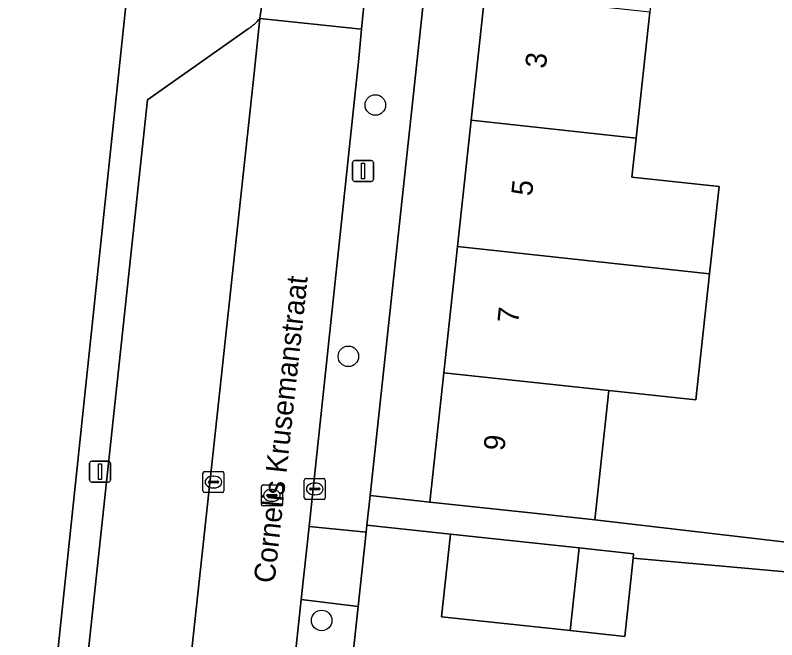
# Model space of a CAD drawing. Extents: x 163008 to 163854, y 382777 to 383982.
# Drawn here: x 163232.44 to 163268.79, y 383356.5 to 383386.3 of the extents above; entities that cross this region are included whole.
import ezdxf

# ---------------------------------------------------------------- set-up
doc = ezdxf.new("R2010")
doc.units = 0
for name, color, linetype in [('IMGEO_Boom', 7, 'Continuous'), ('IMGEO_Erf', 7, 'Continuous'), ('IMGEO_Groenvoorziening', 7, 'Continuous'), ('IMGEO_Kolk', 7, 'Continuous'), ('IMGEO_Lichtmast', 7, 'Continuous'), ('IMGEO_Openbare_ruimte_label', 7, 'Continuous'), ('IMGEO_Pand', 7, 'Continuous'), ('IMGEO_Pand_nummerreeks', 7, 'Continuous'), ('IMGEO_Parkeervlak_open', 7, 'Continuous'), ('IMGEO_Rijbaan_lokaal_open', 7, 'Continuous'), ('IMGEO_Rioolput', 7, 'Continuous'), ('IMGEO_Voetpad_open', 7, 'Continuous')]:
    doc.layers.add(name, color=color, linetype=linetype)

msp = doc.modelspace()

# ---------------------------------------------------------------- linework, layer by layer
at = {"layer": 'IMGEO_Boom'}
for centre in [(163249.629, 383382.02), (163248.341, 383370.027), (163247.065, 383357.426)]:
    msp.add_circle(centre, 0.489, dxfattribs=at)
at = {"layer": 'IMGEO_Erf'}
for points in [[(163254.854, 383387.315), (163255.524, 383393.483), (163252.665, 383393.792), (163249.379, 383363.383), (163252.223, 383363.076), (163252.893, 383369.247), (163253.547, 383375.269), (163254.201, 383381.292)], [(163276.507, 383391.184), (163270.812, 383391.778), (163270.583, 383391.802), (163267.434, 383392.19), (163267.104, 383389.148), (163263.075, 383389.585), (163262.865, 383387.657), (163262.735, 383386.458), (163262.081, 383380.436), (163261.88, 383378.582), (163266.035, 383378.131), (163265.584, 383373.973), (163264.93, 383367.947), (163260.774, 383368.392), (163260.104, 383362.221), (163271.417, 383360.91), (163271.952, 383367.196), (163272.467, 383373.244), (163272.975, 383379.207), (163275.465, 383378.995)]]:
    msp.add_lwpolyline(points, close=True, dxfattribs=at)
msp.add_lwpolyline([(163285.755, 383354.03), (163286.179, 383357.987), (163279.217, 383358.61), (163279.058, 383356.828), (163274.041, 383357.277), (163269.567, 383357.677), (163269.747, 383359.699), (163261.934, 383360.394), (163261.533, 383356.66), (163258.933, 383356.939), (163252.793, 383357.598), (163253.217, 383361.546), (163249.227, 383361.977), (163249.191, 383361.641), (163248.808, 383358.096), (163247.235, 383343.496)], dxfattribs=at)
at = {"layer": 'IMGEO_Groenvoorziening'}
msp.add_lwpolyline([(163233.532, 383347.068), (163238.513, 383394.323), (163235.287, 383394.655), (163214.391, 383396.806), (163215.316, 383390.105), (163216.895, 383390.359), (163230.444, 383300.724), (163228.85, 383300.487), (163229.454, 383296.513), (163234.446, 383298.587), (163237.587, 383327.254), (163242.371, 383326.785), (163242.848, 383331.369)], dxfattribs=at)
at = {"layer": 'IMGEO_Kolk'}
for p, q in [((163241.398, 383363.604), (163241.398, 383364.456)), ((163241.473, 383364.53), (163242.325, 383364.53)), ((163241.886, 383364.31), (163241.911, 383364.31)), ((163242.399, 383364.456), (163242.399, 383363.604)), ((163241.657, 383364.024), (163241.657, 383364.036)), ((163242.095, 383363.987), (163241.697, 383363.987)), ((163241.7, 383364.073), (163242.098, 383364.073)), ((163242.141, 383364.036), (163242.141, 383364.024)), ((163246.235, 383363.274), (163246.235, 383364.126)), ((163246.31, 383364.2), (163247.162, 383364.2)), ((163246.723, 383363.98), (163246.748, 383363.98)), ((163247.236, 383364.126), (163247.236, 383363.274)), ((163242.325, 383363.53), (163241.473, 383363.53)), ((163241.909, 383363.75), (163241.884, 383363.75)), ((163246.494, 383363.694), (163246.494, 383363.706)), ((163246.932, 383363.657), (163246.534, 383363.657)), ((163246.537, 383363.743), (163246.935, 383363.743)), ((163246.978, 383363.706), (163246.978, 383363.694)), ((163247.162, 383363.2), (163246.31, 383363.2)), ((163246.746, 383363.42), (163246.721, 383363.42))]:
    msp.add_line(p, q, dxfattribs=at)
for points in [[(163241.398, 383363.604), (163241.398, 383364.456)], [(163241.473, 383364.53), (163242.325, 383364.53)], [(163242.399, 383364.456), (163242.399, 383363.604)], [(163246.235, 383363.274), (163246.235, 383364.126)], [(163246.31, 383364.2), (163247.162, 383364.2)], [(163247.236, 383364.126), (163247.236, 383363.274)], [(163242.325, 383363.53), (163241.473, 383363.53)], [(163247.162, 383363.2), (163246.31, 383363.2)]]:
    msp.add_lwpolyline(points, dxfattribs=at)
for centre, radius, start, end in [((163241.475, 383364.454), 0.0765, 91.552, 178.448), ((163241.475, 383364.454), 0.0765, 91.552, 178.448), ((163242.323, 383364.454), 0.0765, 1.552, 88.448), ((163242.323, 383364.454), 0.0765, 1.552, 88.448), ((163241.697, 383364.033), 0.0403, 85.8775, 175.7526), ((163241.694, 383364.023), 0.0366, 178.938, 274.7102), ((163242.098, 383364.03), 0.043, 264.8664, 352.4533), ((163242.102, 383364.035), 0.0386, 1.7309, 96.639), ((163246.312, 383364.124), 0.0765, 91.552, 178.448), ((163246.312, 383364.124), 0.0765, 91.552, 178.448), ((163247.16, 383364.124), 0.0765, 1.552, 88.448), ((163247.16, 383364.124), 0.0765, 1.552, 88.448), ((163241.475, 383363.606), 0.0765, 181.552, 268.448), ((163241.475, 383363.606), 0.0765, 181.552, 268.448), ((163242.323, 383363.606), 0.0765, 271.552, 358.448), ((163242.323, 383363.606), 0.0765, 271.552, 358.448), ((163246.534, 383363.703), 0.0403, 85.8775, 175.7526), ((163246.531, 383363.693), 0.0366, 178.938, 274.7102), ((163246.935, 383363.7), 0.043, 264.8664, 352.4533), ((163246.939, 383363.705), 0.0386, 1.7309, 96.639), ((163246.312, 383363.276), 0.0765, 181.552, 268.448), ((163246.312, 383363.276), 0.0765, 181.552, 268.448), ((163247.16, 383363.276), 0.0765, 271.552, 358.448), ((163247.16, 383363.276), 0.0765, 271.552, 358.448)]:
    msp.add_arc(centre, radius, start, end, dxfattribs=at)
for centre, major_axis, ratio, start_param, end_param in [((163241.885, 383364.03), (-0.387, 0.002), 0.722429, 4.712389, 7.853982), ((163241.91, 383364.03), (-0.39, 0.002), 0.717154, 1.570796, 4.712389), ((163246.722, 383363.7), (-0.387, 0.002), 0.722429, 4.712389, 7.853982), ((163246.747, 383363.7), (-0.39, 0.002), 0.717154, 1.570796, 4.712389)]:
    msp.add_ellipse(centre, major_axis=major_axis, ratio=ratio, start_param=start_param, end_param=end_param, dxfattribs=at)
at = {"layer": 'IMGEO_Lichtmast'}
for p, q in [((163248.543, 383378.472), (163248.543, 383379.272)), ((163248.543, 383379.272), (163248.543, 383378.472)), ((163248.643, 383379.372), (163249.433, 383379.372)), ((163249.433, 383379.372), (163248.643, 383379.372)), ((163249.533, 383379.272), (163249.533, 383378.472)), ((163249.533, 383378.472), (163249.533, 383379.272)), ((163249.433, 383378.372), (163248.643, 383378.372)), ((163248.643, 383378.372), (163249.433, 383378.372)), ((163236.089, 383365.024), (163236.879, 383365.024)), ((163236.879, 383365.024), (163236.089, 383365.024)), ((163235.989, 383364.124), (163235.989, 383364.924)), ((163235.989, 383364.924), (163235.989, 383364.124)), ((163236.979, 383364.924), (163236.979, 383364.124)), ((163236.979, 383364.124), (163236.979, 383364.924)), ((163236.879, 383364.024), (163236.089, 383364.024)), ((163236.089, 383364.024), (163236.879, 383364.024))]:
    msp.add_line(p, q, dxfattribs=at)
for points in [[(163248.963, 383379.247), (163249.113, 383379.247), (163249.113, 383378.497), (163248.963, 383378.497), (163248.963, 383379.247)], [(163236.409, 383364.899), (163236.559, 383364.899), (163236.559, 383364.149), (163236.409, 383364.149), (163236.409, 383364.899)]]:
    msp.add_lwpolyline(points, dxfattribs=at)
for centre, start, end in [((163248.643, 383379.272), 90, 180), ((163248.643, 383379.272), 90, 180), ((163249.433, 383379.272), 0, 90), ((163249.433, 383379.272), 360, 90), ((163248.643, 383378.472), 180, 270), ((163248.643, 383378.472), 180, 270), ((163249.433, 383378.472), 270, 0), ((163249.433, 383378.472), 270, 0), ((163236.089, 383364.924), 90, 180), ((163236.089, 383364.924), 90, 180), ((163236.879, 383364.924), 0, 90), ((163236.879, 383364.924), 360, 90), ((163236.089, 383364.124), 180, 270), ((163236.089, 383364.124), 180, 270), ((163236.879, 383364.124), 270, 0), ((163236.879, 383364.124), 270, 0)]:
    msp.add_arc(centre, 0.1, start, end, dxfattribs=at)
at = {"layer": 'IMGEO_Pand'}
for points in [[(163262.735, 383386.458), (163254.854, 383387.315), (163254.201, 383381.292), (163262.081, 383380.436)], [(163262.081, 383380.436), (163254.201, 383381.292), (163253.547, 383375.269), (163265.584, 383373.973), (163266.035, 383378.131), (163261.88, 383378.582)], [(163260.774, 383368.392), (163264.93, 383367.947), (163265.584, 383373.973), (163253.547, 383375.269), (163252.893, 383369.247)], [(163260.774, 383368.392), (163252.893, 383369.247), (163252.223, 383363.076), (163257.194, 383362.537), (163260.104, 383362.221)], [(163258.933, 383356.939), (163259.354, 383360.887), (163253.217, 383361.546), (163252.793, 383357.598)], [(163261.934, 383360.394), (163261.957, 383360.608), (163259.354, 383360.887), (163258.933, 383356.939), (163261.533, 383356.66)]]:
    msp.add_lwpolyline(points, close=True, dxfattribs=at)
at = {"layer": 'IMGEO_Parkeervlak_open'}
for points in [[(163243.845, 383383.545), (163244.11, 383386.152)], [(163243.562, 383385.664), (163238.746, 383382.271), (163235.112, 383348.326), (163239.179, 383351.086)], [(163240.289, 383350.758), (163243.845, 383383.545)]]:
    msp.add_lwpolyline(points, dxfattribs=at)
msp.add_arc((163242.345, 383387.582), 2.272, 302.3904, 320.9805, dxfattribs=at)
at = {"layer": 'IMGEO_Rijbaan_lokaal_open'}
for points in [[(163249.264, 383388.426), (163244.435, 383388.918), (163244.373, 383388.29), (163244.211, 383386.794), (163244.11, 383386.152), (163248.967, 383385.641), (163249.038, 383386.287), (163249.184, 383387.786)], [(163248.837, 383384.234), (163248.967, 383385.641), (163244.11, 383386.152), (163243.845, 383383.545), (163240.289, 383350.758), (163240.158, 383348.772), (163240.003, 383347.289), (163244.845, 383346.858), (163245.026, 383348.396), (163246.092, 383358.419), (163246.464, 383361.916)]]:
    msp.add_lwpolyline(points, close=True, dxfattribs=at)
at = {"layer": 'IMGEO_Rioolput'}
for p, q in [((163244.265, 383363.891), (163245.117, 383363.891)), ((163244.19, 383362.965), (163244.19, 383363.817)), ((163244.678, 383363.671), (163244.703, 383363.671)), ((163245.191, 383363.817), (163245.191, 383362.965)), ((163244.449, 383363.385), (163244.449, 383363.397)), ((163244.887, 383363.348), (163244.489, 383363.348)), ((163244.492, 383363.434), (163244.89, 383363.434)), ((163244.933, 383363.397), (163244.933, 383363.385)), ((163245.117, 383362.891), (163244.265, 383362.891)), ((163244.701, 383363.111), (163244.676, 383363.111))]:
    msp.add_line(p, q, dxfattribs=at)
for points in [[(163244.265, 383363.891), (163245.117, 383363.891)], [(163244.19, 383362.965), (163244.19, 383363.817)], [(163245.191, 383363.817), (163245.191, 383362.965)], [(163245.117, 383362.891), (163244.265, 383362.891)]]:
    msp.add_lwpolyline(points, dxfattribs=at)
for centre, radius, start, end in [((163244.267, 383363.815), 0.0765, 91.552, 178.448), ((163244.267, 383363.815), 0.0765, 91.552, 178.448), ((163245.115, 383363.815), 0.0765, 1.552, 88.448), ((163245.115, 383363.815), 0.0765, 1.552, 88.448), ((163244.489, 383363.394), 0.0403, 85.8775, 175.7526), ((163244.486, 383363.384), 0.0366, 178.938, 274.7102), ((163244.89, 383363.391), 0.043, 264.8664, 352.4533), ((163244.894, 383363.396), 0.0386, 1.7309, 96.639), ((163244.267, 383362.967), 0.0765, 181.552, 268.448), ((163244.267, 383362.967), 0.0765, 181.552, 268.448), ((163245.115, 383362.967), 0.0765, 271.552, 358.448), ((163245.115, 383362.967), 0.0765, 271.552, 358.448)]:
    msp.add_arc(centre, radius, start, end, dxfattribs=at)
for centre, major_axis, ratio, start_param, end_param in [((163244.677, 383363.391), (-0.387, 0.002), 0.722429, 4.712389, 7.853982), ((163244.702, 383363.391), (-0.39, 0.002), 0.717154, 1.570796, 4.712389)]:
    msp.add_ellipse(centre, major_axis=major_axis, ratio=ratio, start_param=start_param, end_param=end_param, dxfattribs=at)
at = {"layer": 'IMGEO_Voetpad_open'}
for points in [[(163240.157, 383395.176), (163239.912, 383395.232), (163238.626, 383395.365), (163238.513, 383394.323), (163233.532, 383347.068), (163236.96, 383345.085), (163239.288, 383338.283)], [(163244.11, 383386.152), (163244.211, 383386.794), (163244.373, 383388.29), (163244.435, 383388.918), (163244.382, 383390.149)], [(163239.179, 383351.086), (163235.112, 383348.326), (163238.746, 383382.271), (163243.562, 383385.664)], [(163271.417, 383360.91), (163260.104, 383362.221), (163257.194, 383362.537), (163252.223, 383363.076), (163249.379, 383363.383), (163249.227, 383361.977), (163253.217, 383361.546), (163259.354, 383360.887), (163261.957, 383360.608), (163261.934, 383360.394), (163269.747, 383359.699)], [(163248.808, 383358.096), (163246.092, 383358.419), (163245.026, 383348.396), (163244.845, 383346.858), (163244.772, 383346.238), (163244.651, 383344.793), (163244.643, 383344.167)], [(163247.066, 383339.636), (163247.235, 383343.496), (163248.808, 383358.096)]]:
    msp.add_lwpolyline(points, dxfattribs=at)
for points in [[(163252.665, 383393.792), (163252.666, 383393.805), (163252.741, 383394.362), (163249.821, 383393.827), (163249.264, 383388.426), (163249.184, 383387.786), (163249.038, 383386.287), (163248.967, 383385.641), (163248.837, 383384.234), (163246.464, 383361.916), (163249.191, 383361.641), (163249.227, 383361.977), (163249.379, 383363.383)], [(163249.191, 383361.641), (163246.464, 383361.916), (163246.092, 383358.419), (163248.808, 383358.096)]]:
    msp.add_lwpolyline(points, close=True, dxfattribs=at)
msp.add_arc((163242.345, 383387.582), 2.272, 302.3904, 320.9805, dxfattribs=at)

# ---------------------------------------------------------------- texts
at = {"layer": 'IMGEO_Openbare_ruimte_label'}
msp.add_text('Cornelis Krusemanstraat', height=1, rotation=83.799, dxfattribs=at).set_placement((163244.813, 383359.173))
at = {"layer": 'IMGEO_Pand_nummerreeks'}
for s, p in [('3', (163257.765, 383383.733)), ('5', (163257.105, 383377.652)), ('7', (163256.444, 383371.57)), ('9', (163255.784, 383365.489))]:
    msp.add_text(s, height=1, rotation=83.8042, dxfattribs=at).set_placement(p)

doc.saveas('drawing.dxf')
